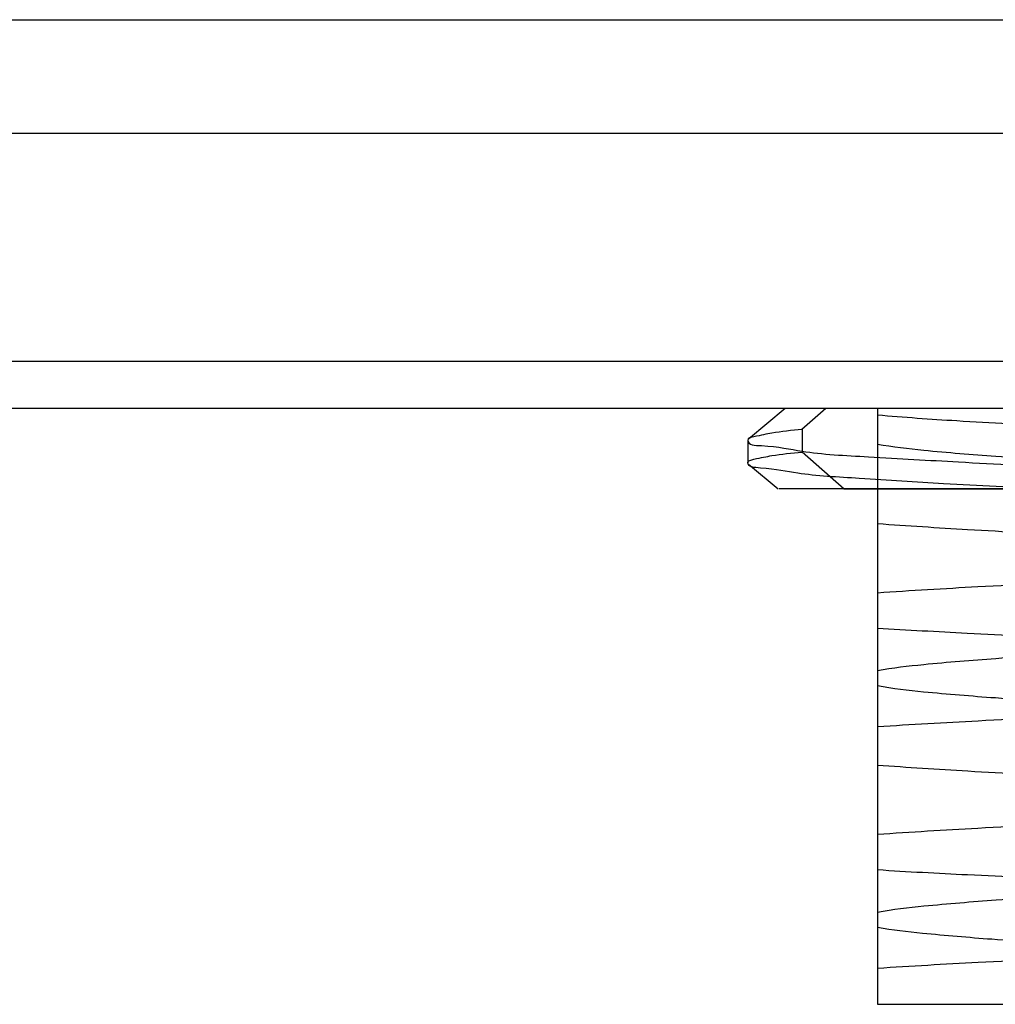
# Model space of a CAD drawing. Header units: millimetres. Extents: x 90 to 358, y 74 to 282.
# Tile 398 of 408: x 330.46 to 333.49, y 146.98 to 150.04. Entities that reach past the tile are written whole.
import ezdxf

# ---------------------------------------------------------------- set-up
doc = ezdxf.new("R2010")
doc.units = ezdxf.units.MM
doc.header["$LTSCALE"] = 23.1
doc.layers.add('20_ALL_FEATURES', color=7, linetype='CONTINUOUS')

msp = doc.modelspace()

# ---------------------------------------------------------------- linework, layer by layer
at = {"layer": '20_ALL_FEATURES'}
for p, q in [((303.4736, 150.0412), (355.9736, 150.0412)), ((355.9736, 149.6876), (303.4736, 149.6876)), ((303.4736, 148.9805), (355.9736, 148.9805)), ((355.9736, 148.8341), (303.4736, 148.8341)), ((332.8392, 148.8341), (332.7259, 148.7389)), ((332.9656, 148.8341), (332.8919, 148.7693)), ((333.1261, 148.8341), (333.1261, 146.9841)), ((332.892, 148.7692), (332.892, 148.699)), ((332.7236, 148.7351), (332.7236, 148.6657)), ((332.892, 148.6991), (333.0226, 148.5843)), ((332.7261, 148.6615), (332.8183, 148.5841)), ((333.6583, 148.5841), (332.8206, 148.5841)), ((333.1261, 148.5841), (339.8761, 148.5841)), ((333.1261, 146.9841), (339.8761, 146.9841))]:
    msp.add_line(p, q, dxfattribs=at)
for points, knots in [([(333.1261, 148.8141), (333.2081, 148.807), (333.3964, 148.7942), (333.7159, 148.7767), (334.1042, 148.7585), (334.552, 148.7404), (335.0446, 148.7223), (335.5667, 148.7042), (336.1077, 148.6858), (336.6593, 148.6674), (337.2112, 148.6494), (337.746, 148.6305), (338.2474, 148.6118), (338.568, 148.5994), (338.7211, 148.5929)], [0, 0, 0, 0, 0.044115, 0.101119, 0.171411, 0.252387, 0.341215, 0.4355, 0.532254, 0.631227, 0.731191, 0.828093, 0.917894, 1, 1, 1, 1]), ([(332.8918, 148.7692), (332.8607, 148.766), (332.8067, 148.7604), (332.7598, 148.7495), (332.7236, 148.7424), (332.7236, 148.7352)], [0, 0, 0, 0, 0.54238, 0.874048, 1, 1, 1, 1]), ([(332.7236, 148.7352), (332.7236, 148.72), (332.8097, 148.7189), (332.9081, 148.6936), (333.1271, 148.6834), (333.3994, 148.6658), (333.75, 148.6504), (334.1593, 148.6326), (334.6215, 148.6164), (335.1228, 148.6005), (335.469, 148.5898), (335.6466, 148.5841)], [0, 0, 0, 0, 0.015562, 0.059078, 0.129477, 0.225125, 0.34479, 0.48634, 0.64546, 0.818005, 1, 1, 1, 1]), ([(332.7236, 148.6654), (332.7236, 148.6727), (332.7597, 148.68), (332.8067, 148.6905), (332.8607, 148.6958), (332.8918, 148.6989)], [0, 0, 0, 0, 0.126376, 0.457897, 1, 1, 1, 1]), ([(333.1261, 148.7236), (333.1736, 148.7149), (333.296, 148.7011), (333.5172, 148.6835), (333.8117, 148.6655), (334.1756, 148.6467), (334.5985, 148.6284), (335.0659, 148.6098), (335.5642, 148.5912), (336.0843, 148.5729), (336.6143, 148.5544), (337.1414, 148.5358), (337.6518, 148.5174), (338.1363, 148.4989), (338.4491, 148.4859), (338.5991, 148.4792)], [0, 0, 0, 0, 0.026471, 0.067338, 0.121506, 0.188012, 0.266806, 0.353265, 0.444155, 0.539837, 0.638151, 0.734536, 0.828598, 0.917794, 1, 1, 1, 1]), ([(333.6585, 148.5841), (333.5494, 148.5891), (333.3514, 148.5982), (333.0974, 148.6158), (332.8941, 148.6265), (332.8022, 148.6483), (332.7236, 148.6513), (332.7236, 148.6654)], [0, 0, 0, 0, 0.348139, 0.626732, 0.830393, 0.95512, 1, 1, 1, 1]), ([(333.0226, 148.5843), (333.0331, 148.5842), (333.0551, 148.5841), (333.0896, 148.5841), (333.1136, 148.5841), (333.1261, 148.5841)], [0, 0, 0, 0, 0.305206, 0.637386, 1, 1, 1, 1]), ([(333.1261, 148.4768), (333.2193, 148.47), (333.4263, 148.457), (333.7651, 148.4387), (334.0105, 148.4274), (334.1423, 148.4217)], [0, 0, 0, 0, 0.275617, 0.611274, 1, 1, 1, 1]), ([(333.1261, 148.262), (333.2298, 148.2692), (333.4618, 148.2828), (333.8441, 148.3022), (334.2904, 148.3212), (334.7907, 148.3405), (335.3326, 148.3609), (335.9042, 148.3808), (336.2934, 148.394), (336.4909, 148.4009)], [0, 0, 0, 0, 0.09264, 0.207029, 0.340948, 0.490562, 0.653023, 0.824026, 1, 1, 1, 1]), ([(339.876, 148.3579), (339.8426, 148.3476), (339.7458, 148.3352), (339.5622, 148.317), (339.302, 148.2993), (338.9728, 148.2809), (338.5821, 148.2629), (338.138, 148.2441), (337.6527, 148.2256), (337.1394, 148.2072), (336.6123, 148.1885), (336.0818, 148.1702), (335.5588, 148.1516), (335.0573, 148.1329), (334.591, 148.1144), (334.1732, 148.096), (333.8125, 148.0777), (333.5177, 148.0597), (333.296, 148.0418), (333.1735, 148.0283), (333.1261, 148.0196)], [0, 0, 0, 0, 0.0155, 0.043045, 0.082044, 0.131102, 0.189429, 0.255565, 0.32834, 0.404929, 0.483486, 0.562421, 0.640466, 0.71573, 0.785104, 0.847526, 0.901302, 0.945392, 0.978587, 1, 1, 1, 1]), ([(334.1423, 148.1048), (334.0099, 148.1095), (333.7639, 148.119), (333.4252, 148.1343), (333.2188, 148.1455), (333.1261, 148.1513)], [0, 0, 0, 0, 0.390612, 0.72597, 1, 1, 1, 1]), ([(333.1261, 147.9736), (333.1734, 147.9649), (333.2956, 147.9512), (333.5174, 147.9336), (333.8122, 147.9155), (334.1726, 147.8969), (334.5901, 147.8789), (335.0563, 147.8601), (335.5578, 147.8414), (336.0807, 147.8232), (336.6109, 147.8044), (337.138, 147.786), (337.6511, 147.7676), (338.1363, 147.7489), (338.5804, 147.7304), (338.9711, 147.7122), (339.3008, 147.6938), (339.5614, 147.6763), (339.7453, 147.6578), (339.8425, 147.6455), (339.876, 147.6353)], [0, 0, 0, 0, 0.02135, 0.054471, 0.098757, 0.152407, 0.214641, 0.284185, 0.359423, 0.437338, 0.516392, 0.594835, 0.671379, 0.744246, 0.810302, 0.86862, 0.917799, 0.956841, 0.984428, 1, 1, 1, 1]), ([(336.4909, 147.9677), (336.2944, 147.9622), (335.9067, 147.9513), (335.3366, 147.9342), (334.795, 147.9175), (334.2941, 147.9003), (333.8467, 147.8828), (333.4631, 147.8656), (333.2302, 147.8523), (333.1261, 147.8452)], [0, 0, 0, 0, 0.175093, 0.345609, 0.508105, 0.657885, 0.792195, 0.906984, 1, 1, 1, 1]), ([(333.1261, 147.7269), (333.2195, 147.7201), (333.4267, 147.707), (333.7655, 147.6888), (334.0108, 147.6774), (334.1423, 147.6716)], [0, 0, 0, 0, 0.276143, 0.61189, 1, 1, 1, 1]), ([(333.1261, 147.512), (333.2297, 147.5194), (333.4616, 147.5332), (333.8439, 147.5517), (334.2906, 147.5713), (334.7915, 147.591), (335.3339, 147.6104), (335.9051, 147.6308), (336.2939, 147.6443), (336.4909, 147.6511)], [0, 0, 0, 0, 0.092527, 0.206967, 0.340945, 0.490827, 0.653477, 0.824435, 1, 1, 1, 1]), ([(339.876, 147.6079), (339.8427, 147.5978), (339.7465, 147.5854), (339.5637, 147.5668), (339.3039, 147.5496), (338.9743, 147.5312), (338.5823, 147.5125), (338.1354, 147.4942), (337.6466, 147.4755), (337.1303, 147.4566), (336.6012, 147.4384), (336.0704, 147.4197), (335.5485, 147.4011), (335.0495, 147.3828), (334.5872, 147.3642), (334.1728, 147.346), (333.814, 147.3277), (333.5191, 147.3099), (333.2966, 147.2917), (333.1738, 147.2783), (333.1261, 147.2696)], [0, 0, 0, 0, 0.015431, 0.042764, 0.081687, 0.13088, 0.189301, 0.255837, 0.32933, 0.406387, 0.485085, 0.564262, 0.642088, 0.716836, 0.785824, 0.847426, 0.900898, 0.945269, 0.978505, 1, 1, 1, 1]), ([(334.1423, 147.3548), (334.0105, 147.3597), (333.765, 147.3693), (333.4262, 147.3841), (333.2193, 147.3951), (333.1261, 147.4012)], [0, 0, 0, 0, 0.38895, 0.724564, 1, 1, 1, 1]), ([(333.1261, 147.2235), (333.1725, 147.2152), (333.2908, 147.202), (333.5041, 147.1843), (333.7876, 147.1667), (334.1381, 147.1489), (334.5468, 147.1304), (335.0005, 147.1122), (335.4861, 147.0943), (335.9946, 147.0759), (336.515, 147.0578), (337.0345, 147.0398), (337.5401, 147.0215), (338.0232, 147.0034), (338.3366, 146.9907), (338.4878, 146.9842)], [0, 0, 0, 0, 0.026328, 0.066465, 0.119627, 0.185068, 0.262626, 0.348246, 0.438837, 0.534225, 0.632627, 0.729811, 0.824732, 0.915397, 1, 1, 1, 1]), ([(336.4909, 147.2178), (336.2948, 147.2122), (335.9075, 147.201), (335.3377, 147.1845), (334.7956, 147.1674), (334.2942, 147.1501), (333.8464, 147.1331), (333.4629, 147.1153), (333.2301, 147.1023), (333.1261, 147.0953)], [0, 0, 0, 0, 0.174724, 0.345264, 0.507849, 0.657929, 0.792258, 0.907113, 1, 1, 1, 1])]:
    msp.add_open_spline(points, degree=3, knots=knots, dxfattribs=at)

doc.saveas('drawing.dxf')
